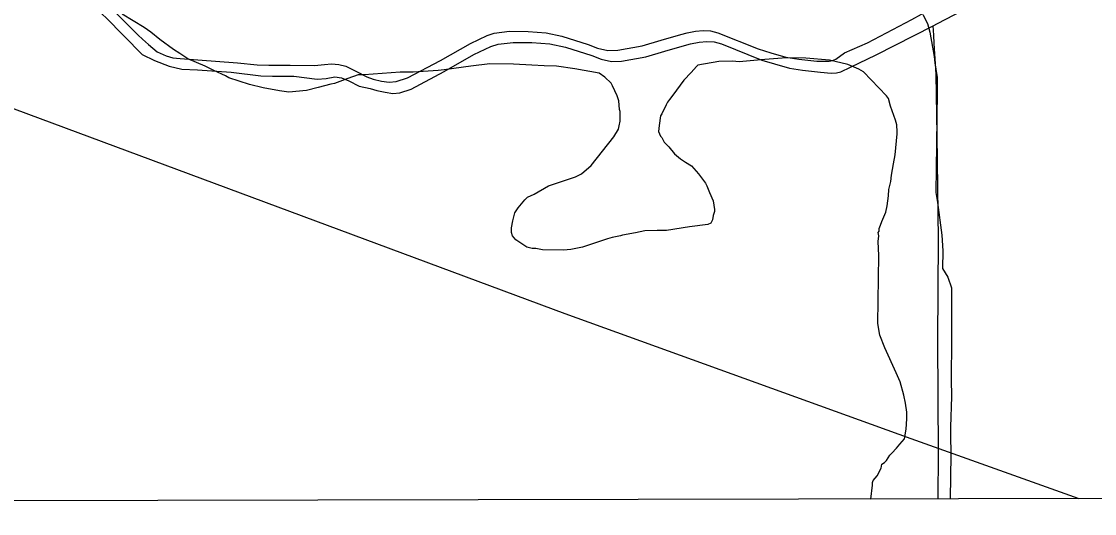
# Model space of a CAD drawing. Extents: x 3329297 to 3367176, y 649250 to 674653.
# Drawn here: x 3344206 to 3345907, y 654632 to 655412 of the extents above; entities that cross this region are included whole.
import ezdxf

# ---------------------------------------------------------------- set-up
doc = ezdxf.new("R2010")
doc.units = 0
for name, color, linetype in [('V-GRID-FRAM', 7, 'Continuous'), ('V-SITE-VEGE', 7, 'Continuous'), ('V-TOPO-SHOR', 7, 'Continuous'), ('V-UTIL-LINE', 7, 'Continuous')]:
    doc.layers.add(name, color=color, linetype=linetype)

msp = doc.modelspace()

# ---------------------------------------------------------------- linework, layer by layer
at = {"layer": 'V-GRID-FRAM'}
msp.add_lwpolyline([(3333403.5, 672816.3), (3364945.5, 672875.9), (3364987.9, 654691.7), (3333429.9, 654632), (3333403.5, 672816.3)], dxfattribs=at)
at = {"layer": 'V-SITE-VEGE'}
for p, q in [((3344400.8, 655401.9), (3344365.8, 655423.1)), ((3345635.2, 655422.8), (3345642.3, 655408.2)), ((3345642.3, 655408.2), (3345646.3, 655394.6)), ((3344411.1, 655394.5), (3344400.8, 655401.9)), ((3344425.5, 655382.9), (3344411.1, 655394.5)), ((3345646.3, 655394.6), (3345653.1, 655356.2)), ((3344447, 655367.1), (3344425.5, 655382.9)), ((3344457.3, 655360.7), (3344447, 655367.1)), ((3344469.7, 655352.3), (3344457.3, 655360.7)), ((3345653.1, 655356.2), (3345654, 655345.8)), ((3344497.5, 655340.5), (3344469.7, 655352.3)), ((3344510.9, 655334.1), (3344497.5, 655340.5)), ((3344918.6, 655340.5), (3344876, 655334.8)), ((3344948.7, 655344.2), (3344918.6, 655340.5)), ((3344986.1, 655343.8), (3344948.7, 655344.2)), ((3345015.1, 655342.4), (3344986.1, 655343.8)), ((3345034.8, 655341.1), (3345015.1, 655342.4)), ((3345054.5, 655340.8), (3345034.8, 655341.1)), ((3345083.4, 655336.3), (3345054.5, 655340.8)), ((3345276.4, 655340.1), (3345268, 655330.9)), ((3345278.5, 655342.2), (3345276.4, 655340.1)), ((3345311.8, 655348), (3345278.5, 655342.2)), ((3345333.5, 655348.8), (3345311.8, 655348)), ((3345343.9, 655347.6), (3345333.5, 655348.8)), ((3345384.4, 655351.2), (3345343.9, 655347.6)), ((3345418.7, 655353.9), (3345384.4, 655351.2)), ((3345449.8, 655353.5), (3345418.7, 655353.9)), ((3345487.1, 655350), (3345449.8, 655353.5)), ((3345516, 655343.4), (3345487.1, 655350)), ((3345533.5, 655335.9), (3345516, 655343.4)), ((3345654, 655345.8), (3345657.8, 655322.9)), ((3344529.5, 655325.6), (3344510.9, 655334.1)), ((3344534.6, 655322.4), (3344529.5, 655325.6)), ((3344567.7, 655311.6), (3344534.6, 655322.4)), ((3344740, 655327.1), (3344723.4, 655321.1)), ((3344749.4, 655327), (3344740, 655327.1)), ((3344806.5, 655331.5), (3344749.4, 655327)), ((3344827.2, 655331.2), (3344806.5, 655331.5)), ((3344851.1, 655333), (3344827.2, 655331.2)), ((3344866.7, 655333.8), (3344851.1, 655333)), ((3344876, 655334.8), (3344866.7, 655333.8)), ((3345121.7, 655329.6), (3345083.4, 655336.3)), ((3345131, 655323.3), (3345121.7, 655329.6)), ((3345141.2, 655313.8), (3345131, 655323.3)), ((3345268, 655330.9), (3345256.4, 655318.6)), ((3345540.8, 655331.7), (3345533.5, 655335.9)), ((3345577.6, 655293.9), (3345540.8, 655331.7)), ((3345657.8, 655322.9), (3345657.6, 655301.2)), ((3344589.4, 655306.2), (3344567.7, 655311.6)), ((3344615.3, 655301.7), (3344589.4, 655306.2)), ((3344676.5, 655307.2), (3344657.8, 655302.2)), ((3344696.3, 655312.1), (3344676.5, 655307.2)), ((3344702.5, 655313.1), (3344696.3, 655312.1)), ((3344723.4, 655321.1), (3344702.5, 655313.1)), ((3345143.3, 655309.7), (3345141.2, 655313.8)), ((3345150.3, 655294), (3345143.3, 655309.7)), ((3345256.4, 655318.6), (3345238.5, 655295)), ((3344629.8, 655299.5), (3344615.3, 655301.7)), ((3344657.8, 655302.2), (3344629.8, 655299.5)), ((3345153.3, 655285.7), (3345150.3, 655294)), ((3345233.2, 655287.8), (3345230.1, 655283.7)), ((3345238.5, 655295), (3345233.2, 655287.8)), ((3345580.7, 655289.7), (3345577.6, 655293.9)), ((3345583.6, 655277.2), (3345580.7, 655289.7)), ((3345657.6, 655301.2), (3345656.5, 655216.1)), ((3345154.2, 655272.2), (3345153.3, 655285.7)), ((3345155.2, 655269.1), (3345154.2, 655272.2)), ((3345227.9, 655279.6), (3345221.5, 655265.1)), ((3345230.1, 655283.7), (3345227.9, 655279.6)), ((3345591.7, 655255.3), (3345583.6, 655277.2)), ((3345153.9, 655246.3), (3345155, 655253.5)), ((3345155, 655253.5), (3345155.2, 655269.1)), ((3345219.4, 655262), (3345217.1, 655246.5)), ((3345221.5, 655265.1), (3345219.4, 655262)), ((3345593.6, 655248), (3345591.7, 655255.3)), ((3345145.4, 655228.7), (3345152.8, 655241.1)), ((3345152.8, 655241.1), (3345153.9, 655246.3)), ((3345217.1, 655246.5), (3345216, 655237.2)), ((3345216, 655237.2), (3345219, 655229.9)), ((3345594.5, 655236.6), (3345593.6, 655248)), ((3345594.5, 655233.5), (3345594.5, 655236.6)), ((3345109.5, 655183.5), (3345145.4, 655228.7)), ((3345219, 655229.9), (3345221.1, 655227.8)), ((3345221.1, 655227.8), (3345225.1, 655220.5)), ((3345225.1, 655220.5), (3345232.3, 655213.1)), ((3345591, 655200.4), (3345594.5, 655233.5)), ((3345232.3, 655213.1), (3345241.5, 655201.6)), ((3345656.5, 655216.1), (3345656, 655178.8)), ((3345241.5, 655201.6), (3345250.7, 655194.2)), ((3345250.7, 655194.2), (3345259, 655188.9)), ((3345259, 655188.9), (3345268.2, 655182.6)), ((3345585.4, 655168.3), (3345588.7, 655185.9)), ((3345588.7, 655185.9), (3345591, 655200.4)), ((3345084.4, 655165.2), (3345093.8, 655170.3)), ((3345093.8, 655170.3), (3345109.5, 655183.5)), ((3345268.2, 655182.6), (3345279.5, 655170)), ((3345279.5, 655170), (3345290.7, 655155.4)), ((3345656, 655178.8), (3345655.6, 655140.4)), ((3345041.7, 655151.2), (3345084.4, 655165.2)), ((3345290.7, 655155.4), (3345292.7, 655151.2)), ((3345581, 655145.5), (3345584.2, 655157.9)), ((3345584.2, 655157.9), (3345585.4, 655168.3)), ((3345008.3, 655133), (3345018.7, 655138)), ((3345018.7, 655138), (3345041.7, 655151.2)), ((3345292.7, 655151.2), (3345296.7, 655140.8)), ((3345296.7, 655140.8), (3345302.8, 655127.2)), ((3345578.6, 655119.6), (3345580.8, 655135.1)), ((3345580.8, 655135.1), (3345581, 655145.5)), ((3345655.6, 655140.4), (3345658.5, 655124.8)), ((3344993.6, 655116.5), (3345004.1, 655128.9)), ((3345004.1, 655128.9), (3345008.3, 655133)), ((3345302.8, 655127.2), (3345304.7, 655113.7)), ((3345576.4, 655109.3), (3345578.6, 655119.6)), ((3345658.5, 655124.8), (3345665.1, 655072.9)), ((3344985, 655095.9), (3344988.3, 655108.3)), ((3344988.3, 655108.3), (3344993.6, 655116.5)), ((3345302.5, 655104.4), (3345301.4, 655097.1)), ((3345304.6, 655110.6), (3345302.5, 655104.4)), ((3345304.7, 655113.7), (3345304.6, 655110.6)), ((3345569.9, 655094.8), (3345576.4, 655109.3)), ((3344982.7, 655077.3), (3344982.8, 655084.5)), ((3344982.8, 655084.5), (3344985, 655095.9)), ((3345264.9, 655086.2), (3345228.6, 655080.4)), ((3345294, 655090), (3345264.9, 655086.2)), ((3345299.2, 655092), (3345294, 655090)), ((3345301.4, 655097.1), (3345299.2, 655092)), ((3345565.6, 655079.3), (3345565.7, 655083.5)), ((3345565.7, 655083.5), (3345567.8, 655088.6)), ((3345567.8, 655088.6), (3345569.9, 655094.8)), ((3344984.7, 655072.1), (3344982.7, 655077.3)), ((3344989.8, 655065.8), (3344984.7, 655072.1)), ((3345135.1, 655067.1), (3345095.5, 655054.1)), ((3345142.3, 655069.1), (3345135.1, 655067.1)), ((3345155.9, 655072), (3345142.3, 655069.1)), ((3345159, 655073), (3345155.9, 655072)), ((3345179.8, 655076.9), (3345159, 655073)), ((3345194.3, 655079.8), (3345179.8, 655076.9)), ((3345214, 655080.6), (3345194.3, 655079.8)), ((3345228.6, 655080.4), (3345214, 655080.6)), ((3345564.4, 655062.8), (3345565.5, 655072.1)), ((3345564.5, 655077.3), (3345565.6, 655079.3)), ((3345565.5, 655072.1), (3345564.5, 655077.3)), ((3345665.1, 655072.9), (3345666.9, 655048)), ((3345007.3, 655054.1), (3344989.8, 655065.8)), ((3345015.6, 655052), (3345007.3, 655054.1)), ((3345021.8, 655051.9), (3345015.6, 655052)), ((3345032.2, 655049.7), (3345021.8, 655051.9)), ((3345065.3, 655049.3), (3345032.2, 655049.7)), ((3345076.8, 655050.2), (3345065.3, 655049.3)), ((3345095.5, 655054.1), (3345076.8, 655050.2)), ((3345565.1, 655041), (3345564.4, 655062.8)), ((3345563.8, 654933.1), (3345565.1, 655041)), ((3345666.9, 655048), (3345666.5, 655020)), ((3345666.5, 655020), (3345674.6, 655006.4)), ((3345674.6, 655006.4), (3345680.6, 654989.7)), ((3345680.6, 654989.7), (3345680.6, 654906.8)), ((3345566.7, 654914.4), (3345563.8, 654933.1)), ((3345574.7, 654894.6), (3345566.7, 654914.4)), ((3345680.6, 654906.8), (3345679.9, 654844.6)), ((3345592.9, 654855), (3345574.7, 654894.6)), ((3345598.9, 654840.4), (3345592.9, 654855)), ((3345604.9, 654819.6), (3345598.9, 654840.4)), ((3345679.9, 654844.6), (3345680.6, 654817.6)), ((3345607.8, 654807.1), (3345604.9, 654819.6)), ((3345680.6, 654817.6), (3345678.9, 654768.9)), ((3345609.7, 654792.5), (3345607.8, 654807.1)), ((3345608.4, 654765.6), (3345609.6, 654782.2)), ((3345609.6, 654782.2), (3345609.7, 654792.5)), ((3345606.1, 654750.1), (3345608.4, 654765.6)), ((3345678.9, 654768.9), (3345678.8, 654757.5)), ((3345598.7, 654741.9), (3345606.1, 654750.1)), ((3345678.8, 654757.5), (3345679.4, 654724.3)), ((3345583, 654724.4), (3345586.1, 654727.5)), ((3345586.1, 654727.5), (3345593.5, 654735.7)), ((3345593.5, 654735.7), (3345598.7, 654741.9)), ((3345569.2, 654703.9), (3345570.3, 654710.1)), ((3345570.3, 654710.1), (3345574.5, 654713.1)), ((3345574.5, 654713.1), (3345577.7, 654716.2)), ((3345577.7, 654716.2), (3345583, 654724.4)), ((3345679.4, 654724.3), (3345678.6, 654655.8)), ((3345562.8, 654691.5), (3345569.2, 654703.9)), ((3345552.8, 654655), (3345555.4, 654677.1)), ((3345555.4, 654677.1), (3345555.5, 654681.2)), ((3345555.5, 654681.2), (3345556.5, 654684.3)), ((3345556.5, 654684.3), (3345562.8, 654691.5)), ((3345678.6, 654655.2), (3345552.8, 654655)), ((3345678.6, 654655.8), (3345678.6, 654655.2))]:
    msp.add_line(p, q, dxfattribs=at)
at = {"layer": 'V-TOPO-SHOR'}
for points in [[(3344091.2, 655377.3), (3344119.6, 655415), (3344131.4, 655441.1), (3344141.1, 655454.9), (3344146, 655461.2), (3344149.5, 655465.8), (3344173, 655482.9), (3344188.1, 655487.7), (3344204.7, 655493.8), (3344227.4, 655498.5), (3344244, 655498.4), (3344296.2, 655473.4), (3344334.6, 655447), (3344390.9, 655389.6), (3344397.7, 655383.4), (3344407.3, 655375.1), (3344421, 655363.3), (3344435.5, 655357), (3344445.8, 655354.2), (3344457.5, 655352.8), (3344548.4, 655346.2)], [(3345547.2, 655377.9), (3345617.6, 655414.9), (3345632.9, 655422.9), (3345675.7, 655442), (3345699.1, 655457.1), (3345719.2, 655467.3), (3345744, 655480.9), (3345757.8, 655486.4), (3345775.1, 655489.7), (3345841.2, 655490.1), (3345911.5, 655491.8), (3346012.7, 655495.5), (3346035.5, 655496.1), (3346074, 655495.2), (3346098.1, 655490.3), (3346111.2, 655486.1)], [(3344108.3, 655359.3), (3344143.7, 655412.1), (3344158.9, 655430), (3344183.2, 655458.1), (3344204.6, 655481.4), (3344222.6, 655484.8), (3344243.9, 655479.2), (3344294, 655450.7), (3344320.8, 655434.7), (3344340, 655418.1), (3344397.6, 655359.3), (3344416.8, 655349.5), (3344440.2, 655340.5), (3344460.2, 655336.2), (3344484.9, 655334.7), (3344538.7, 655331)], [(3345560.9, 655358.5), (3345651.2, 655404.7), (3345658.3, 655408.3), (3345736.3, 655449.3), (3345768.7, 655459.5), (3345798.4, 655465.5), (3345853.5, 655468), (3345989.9, 655470.8), (3346051.9, 655469.8), (3346076.6, 655463.5), (3346104.6, 655451.3)], [(3344548.4, 655346.2), (3344579.7, 655342.8), (3344598.1, 655342.4), (3344632.3, 655342.2), (3344670.6, 655342), (3344686.3, 655343.6), (3344697.8, 655344.3), (3344709.2, 655343.5), (3344720.4, 655341), (3344737.4, 655332.2), (3344753.4, 655323.7), (3344763.4, 655319.9), (3344776.7, 655317), (3344789.2, 655315.2), (3344800, 655316.2), (3344818.1, 655322), (3344870.2, 655349.6), (3344917.7, 655376.5), (3344944.6, 655389.5), (3344955.7, 655393), (3344979.8, 655396), (3345009.4, 655395.8), (3345037.9, 655393.5), (3345062.6, 655388.2), (3345104.7, 655375), (3345119.3, 655369), (3345135.6, 655365.8), (3345151.7, 655366.1), (3345190, 655373.2), (3345220.3, 655382.1), (3345251.4, 655390.9), (3345261.2, 655393.3), (3345274.8, 655396.4), (3345287, 655397.3), (3345298.4, 655396.6), (3345310.3, 655393.4), (3345373.8, 655368), (3345394, 655361.9), (3345417.7, 655354.8), (3345438.5, 655351.9), (3345467.1, 655348.6), (3345486.6, 655348.5), (3345491.8, 655349.5), (3345497.4, 655351.6), (3345510.9, 655362.1), (3345547.2, 655377.9)], [(3345659.3, 654655.2), (3345660, 654726.9), (3345658.9, 654906), (3345659.8, 655066.1), (3345657.9, 655231.2), (3345656.4, 655328), (3345653.2, 655376.8), (3345652.6, 655390.1), (3345651.2, 655404.7)], [(3344538.7, 655331), (3344585.5, 655325.4), (3344604, 655324.9), (3344638.1, 655324.7), (3344675, 655320.4), (3344689.3, 655321), (3344702.9, 655323.7), (3344713.7, 655322.2), (3344725.1, 655317.3), (3344741.4, 655309.2), (3344758.8, 655305.3), (3344769.3, 655302.4), (3344782.5, 655299.6), (3344795, 655297.7), (3344805.8, 655298.7), (3344824, 655304.5), (3344876, 655332.1), (3344923.5, 655359), (3344950.4, 655372.1), (3344961.6, 655375.5), (3344985.6, 655378.5), (3345015.2, 655378.3), (3345043.8, 655376.1), (3345068.4, 655370.7), (3345110.5, 655357.6), (3345125.1, 655351.6), (3345141.5, 655348.4), (3345157.5, 655348.6), (3345195.8, 655355.7), (3345226.2, 655364.6), (3345257.2, 655373.5), (3345267, 655375.9), (3345280.6, 655378.9), (3345292.8, 655379.9), (3345304.3, 655379.1), (3345316.1, 655375.9), (3345379.7, 655350.5), (3345399.8, 655344.5), (3345423.5, 655337.4), (3345444.4, 655334.5), (3345472.9, 655331.2), (3345489.9, 655329.7), (3345498.3, 655330), (3345504.9, 655332), (3345520.2, 655339), (3345560.9, 655358.5)]]:
    msp.add_lwpolyline(points, dxfattribs=at)
at = {"layer": 'V-UTIL-LINE'}
for points in [[(3333429.4, 655025.5), (3334387.6, 655091.6), (3335606.7, 655184), (3336359.9, 655236.5), (3336522.7, 655268.1), (3338839.3, 655247.8), (3340929.3, 655459.8), (3342437.8, 655615.9), (3342999.1, 655694.8), (3343427.5, 655562), (3343996.6, 655346.7), (3345067.7, 654949.1), (3345615.8, 654751.1), (3345882.5, 654655.6)], [(3345882.5, 654655.6), (3345882.5, 654655.6)]]:
    msp.add_lwpolyline(points, dxfattribs=at)

doc.saveas('drawing.dxf')
